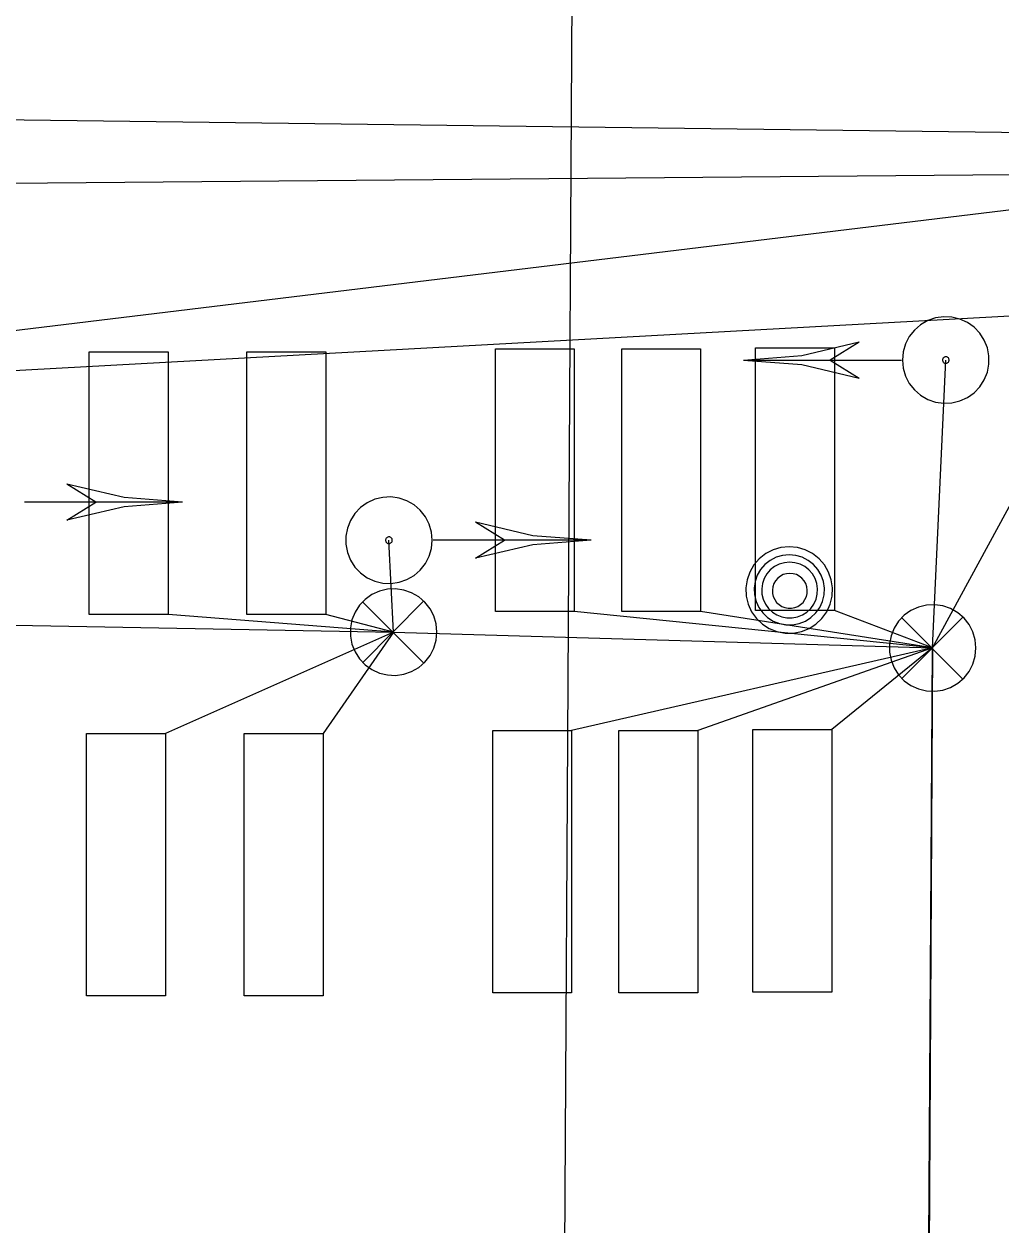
# Model space of a CAD drawing. Extents: x 600849 to 606371, y 330010 to 403088.
# Drawn here: x 602082.3 to 602156.6, y 366004.1 to 366095.5 of the extents above; entities that cross this region are included whole.
import ezdxf

# ---------------------------------------------------------------- set-up
doc = ezdxf.new("R2010")
doc.units = 0
for name, color, linetype in [('E_SIG', 7, 'Continuous'), ('E_SIG_Conduit', 7, 'Continuous'), ('E_UTL_E_UG', 7, 'Continuous'), ('E_UTL_Loop_UG', 7, 'Continuous'), ('E_UTL_MH', 7, 'Continuous'), ('E_UTL_Overhead', 7, 'Continuous'), ('E_UTL_SAN_UG', 7, 'Continuous'), ('E_UTL_T_UG', 7, 'Continuous')]:
    doc.layers.add(name, color=color, linetype=linetype)

msp = doc.modelspace()

# ---------------------------------------------------------------- linework, layer by layer
at = {"layer": 'E_SIG'}
for points in [[(602149.123, 366069.942), (602149.183, 366069.318), (602149.359, 366068.716), (602149.647, 366068.158), (602150.035, 366067.665), (602150.509, 366067.254), (602151.052, 366066.941), (602151.645, 366066.735), (602152.266, 366066.646), (602152.893, 366066.676), (602153.502, 366066.824), (602154.073, 366067.084), (602154.584, 366067.448), (602155.017, 366067.902), (602155.356, 366068.43), (602155.589, 366069.013), (602155.708, 366069.629), (602155.708, 366070.256), (602155.589, 366070.872), (602155.356, 366071.455), (602155.017, 366071.982), (602154.584, 366072.436), (602154.073, 366072.8), (602153.502, 366073.061), (602152.893, 366073.209), (602152.266, 366073.239), (602151.645, 366073.149), (602151.052, 366072.944), (602150.509, 366072.63), (602150.035, 366072.22), (602149.647, 366071.726), (602149.359, 366071.169), (602149.183, 366070.567), (602149.123, 366069.942)], [(602137.023, 366069.942), (602141.476, 366070.288), (602145.823, 366071.317)], [(602145.822, 366071.315), (602143.622, 366069.944)], [(602151.426, 366048.008), (602164.196, 366071.568)], [(602137.023, 366069.944), (602149.065, 366069.944)], [(602137.023, 366069.942), (602141.476, 366069.597), (602145.823, 366068.567)], [(602143.622, 366069.944), (602145.822, 366068.567)], [(602151.426, 366048.008), (602152.424, 366069.942)], [(602152.17, 366069.942), (602152.175, 366069.895), (602152.189, 366069.849), (602152.211, 366069.806), (602152.24, 366069.768), (602152.276, 366069.737), (602152.318, 366069.713), (602152.363, 366069.697), (602152.411, 366069.69), (602152.459, 366069.693), (602152.505, 366069.704), (602152.549, 366069.724), (602152.588, 366069.752), (602152.621, 366069.786), (602152.647, 366069.827), (602152.665, 366069.871), (602152.674, 366069.918), (602152.674, 366069.966), (602152.665, 366070.013), (602152.647, 366070.058), (602152.621, 366070.098), (602152.588, 366070.133), (602152.549, 366070.161), (602152.505, 366070.181), (602152.459, 366070.192), (602152.411, 366070.194), (602152.363, 366070.188), (602152.318, 366070.172), (602152.276, 366070.148), (602152.24, 366070.117), (602152.211, 366070.079), (602152.189, 366070.036), (602152.175, 366069.99), (602152.17, 366069.942)], [(602087.726, 366059.114), (602085.526, 366060.491)], [(602094.326, 366059.115), (602089.872, 366059.461), (602085.526, 366060.49)], [(602113.335, 366056.217), (602113.275, 366056.842), (602113.098, 366057.444), (602112.811, 366058.002), (602112.423, 366058.495), (602111.949, 366058.905), (602111.405, 366059.219), (602110.813, 366059.424), (602110.192, 366059.514), (602109.565, 366059.484), (602108.955, 366059.336), (602108.385, 366059.075), (602107.874, 366058.711), (602107.441, 366058.257), (602107.101, 366057.73), (602106.868, 366057.147), (602106.75, 366056.531), (602106.75, 366055.904), (602106.868, 366055.288), (602107.101, 366054.705), (602107.441, 366054.177), (602107.874, 366053.723), (602108.385, 366053.36), (602108.955, 366053.099), (602109.565, 366052.951), (602110.192, 366052.921), (602110.813, 366053.01), (602111.405, 366053.216), (602111.949, 366053.529), (602112.423, 366053.94), (602112.811, 366054.433), (602113.098, 366054.991), (602113.275, 366055.593), (602113.335, 366056.217)], [(602094.325, 366059.114), (602082.284, 366059.114)], [(602094.326, 366059.115), (602089.872, 366058.77), (602085.526, 366057.74)], [(602085.526, 366057.742), (602087.726, 366059.114)], [(602118.835, 366056.216), (602116.635, 366057.593)], [(602125.435, 366056.217), (602120.981, 366056.563), (602116.635, 366057.592)], [(602110.287, 366056.217), (602110.282, 366056.265), (602110.269, 366056.311), (602110.247, 366056.354), (602110.217, 366056.392), (602110.181, 366056.423), (602110.139, 366056.447), (602110.094, 366056.463), (602110.047, 366056.47), (602109.999, 366056.467), (602109.952, 366056.456), (602109.908, 366056.436), (602109.869, 366056.408), (602109.836, 366056.373), (602109.81, 366056.333), (602109.792, 366056.288), (602109.783, 366056.241), (602109.783, 366056.193), (602109.792, 366056.146), (602109.81, 366056.102), (602109.836, 366056.061), (602109.869, 366056.027), (602109.908, 366055.999), (602109.952, 366055.979), (602109.999, 366055.968), (602110.047, 366055.965), (602110.094, 366055.972), (602110.139, 366055.988), (602110.181, 366056.012), (602110.217, 366056.043), (602110.247, 366056.081), (602110.269, 366056.124), (602110.282, 366056.17), (602110.287, 366056.217)], [(602110.386, 366049.218), (602110.034, 366056.218)], [(602125.434, 366056.216), (602113.393, 366056.216)], [(602125.435, 366056.217), (602120.981, 366055.872), (602116.635, 366054.842)], [(602116.635, 366054.844), (602118.835, 366056.216)], [(602113.686, 366049.218), (602113.626, 366049.843), (602113.449, 366050.445), (602113.162, 366051.002), (602112.774, 366051.495), (602112.3, 366051.906), (602111.757, 366052.22), (602111.164, 366052.425), (602110.543, 366052.514), (602109.916, 366052.485), (602109.306, 366052.337), (602108.736, 366052.076), (602108.225, 366051.712), (602107.792, 366051.258), (602107.453, 366050.73), (602107.219, 366050.148), (602107.101, 366049.532), (602107.101, 366048.904), (602107.219, 366048.288), (602107.453, 366047.706), (602107.792, 366047.178), (602108.225, 366046.724), (602108.736, 366046.36), (602109.306, 366046.1), (602109.916, 366045.952), (602110.543, 366045.922), (602111.164, 366046.011), (602111.757, 366046.216), (602112.3, 366046.53), (602112.774, 366046.941), (602113.162, 366047.434), (602113.449, 366047.992), (602113.626, 366048.594), (602113.686, 366049.218)], [(602036.758, 366051.181), (602078.776, 366049.798), (602110.386, 366049.218), (602151.426, 366048.008)], [(602112.648, 366051.553), (602108.038, 366046.895)], [(602108.038, 366051.505), (602112.691, 366046.852)], [(602154.726, 366048.008), (602154.666, 366048.633), (602154.489, 366049.235), (602154.202, 366049.792), (602153.814, 366050.285), (602153.34, 366050.696), (602152.797, 366051.01), (602152.204, 366051.215), (602151.583, 366051.304), (602150.956, 366051.275), (602150.346, 366051.127), (602149.776, 366050.866), (602149.265, 366050.502), (602148.832, 366050.048), (602148.492, 366049.52), (602148.259, 366048.938), (602148.141, 366048.322), (602148.141, 366047.694), (602148.259, 366047.078), (602148.492, 366046.496), (602148.832, 366045.968), (602149.265, 366045.514), (602149.776, 366045.15), (602150.346, 366044.89), (602150.956, 366044.742), (602151.583, 366044.712), (602152.204, 366044.801), (602152.797, 366045.006), (602153.34, 366045.32), (602153.814, 366045.731), (602154.202, 366046.224), (602154.489, 366046.782), (602154.666, 366047.384), (602154.726, 366048.008)], [(602153.688, 366050.343), (602149.078, 366045.685)], [(602149.078, 366050.295), (602153.731, 366045.642)]]:
    msp.add_lwpolyline(points, dxfattribs=at)
at = {"layer": 'E_SIG_Conduit'}
msp.add_line((602151.426, 366048.008), (602150.229, 365844.515), dxfattribs=at)
at = {"layer": 'E_UTL_E_UG'}
msp.add_lwpolyline([(602148.57, 365791.062), (602150.105, 365884.845), (602150.983, 365978.089), (602151.426, 366048.008)], dxfattribs=at)
at = {"layer": 'E_UTL_Loop_UG'}
for p, q in [((602110.386, 366049.218), (602093.222, 366050.563)), ((602110.386, 366049.218), (602105.222, 366050.563)), ((602151.426, 366048.008), (602124.139, 366050.792)), ((602151.426, 366048.008), (602133.752, 366050.792)), ((602151.426, 366048.008), (602143.944, 366050.862)), ((602110.386, 366049.218), (602093.017, 366041.5)), ((602110.386, 366049.218), (602105.017, 366041.5)), ((602151.426, 366048.008), (602123.934, 366041.729)), ((602151.426, 366048.008), (602133.547, 366041.729)), ((602151.426, 366048.008), (602143.739, 366041.799))]:
    msp.add_line(p, q, dxfattribs=at)
for points in [[(602093.222, 366070.563), (602093.222, 366050.563), (602087.222, 366050.563), (602087.222, 366070.563), (602093.222, 366070.563)], [(602105.222, 366070.563), (602105.222, 366050.563), (602099.222, 366050.563), (602099.222, 366070.563), (602105.222, 366070.563)], [(602124.139, 366070.792), (602124.139, 366050.792), (602118.139, 366050.792), (602118.139, 366070.792), (602124.139, 366070.792)], [(602133.752, 366070.792), (602133.752, 366050.792), (602127.752, 366050.792), (602127.752, 366070.792), (602133.752, 366070.792)], [(602143.944, 366070.862), (602143.944, 366050.862), (602137.944, 366050.862), (602137.944, 366070.862), (602143.944, 366070.862)], [(602093.017, 366041.5), (602093.017, 366021.5), (602087.017, 366021.5), (602087.017, 366041.5), (602093.017, 366041.5)], [(602105.017, 366041.5), (602105.017, 366021.5), (602099.017, 366021.5), (602099.017, 366041.5), (602105.017, 366041.5)], [(602123.934, 366041.729), (602123.934, 366021.729), (602117.934, 366021.729), (602117.934, 366041.729), (602123.934, 366041.729)], [(602133.547, 366041.729), (602133.547, 366021.729), (602127.547, 366021.729), (602127.547, 366041.729), (602133.547, 366041.729)], [(602143.739, 366041.799), (602143.739, 366021.799), (602137.739, 366021.799), (602137.739, 366041.799), (602143.739, 366041.799)]]:
    msp.add_lwpolyline(points, dxfattribs=at)
at = {"layer": 'E_UTL_MH'}
for points in [[(602140.506, 366055.724), (602139.881, 366055.664), (602139.279, 366055.487), (602138.721, 366055.2), (602138.228, 366054.812), (602137.817, 366054.338), (602137.504, 366053.795), (602137.299, 366053.202), (602137.209, 366052.581), (602137.239, 366051.954), (602137.387, 366051.344), (602137.648, 366050.774), (602138.012, 366050.263), (602138.466, 366049.83), (602138.993, 366049.491), (602139.576, 366049.257), (602140.192, 366049.139), (602140.819, 366049.139), (602141.435, 366049.257), (602142.018, 366049.491), (602142.545, 366049.83), (602143, 366050.263), (602143.363, 366050.774), (602143.624, 366051.344), (602143.772, 366051.954), (602143.802, 366052.581), (602143.713, 366053.202), (602143.507, 366053.795), (602143.194, 366054.338), (602142.783, 366054.812), (602142.29, 366055.2), (602141.732, 366055.487), (602141.13, 366055.664), (602140.506, 366055.724)], [(602140.51, 366055.108), (602140.003, 366055.06), (602139.515, 366054.916), (602139.063, 366054.683), (602138.663, 366054.369), (602138.33, 366053.984), (602138.075, 366053.543), (602137.909, 366053.062), (602137.836, 366052.559), (602137.86, 366052.05), (602137.98, 366051.556), (602138.192, 366051.093), (602138.487, 366050.678), (602138.855, 366050.327), (602139.283, 366050.052), (602139.756, 366049.863), (602140.255, 366049.767), (602140.764, 366049.767), (602141.264, 366049.863), (602141.737, 366050.052), (602142.165, 366050.327), (602142.533, 366050.678), (602142.828, 366051.093), (602143.039, 366051.556), (602143.159, 366052.05), (602143.184, 366052.559), (602143.111, 366053.062), (602142.945, 366053.543), (602142.69, 366053.984), (602142.357, 366054.369), (602141.957, 366054.683), (602141.505, 366054.916), (602141.017, 366055.06), (602140.51, 366055.108)], [(602140.539, 366054.545), (602140.136, 366054.507), (602139.747, 366054.393), (602139.387, 366054.207), (602139.069, 366053.957), (602138.804, 366053.651), (602138.602, 366053.3), (602138.469, 366052.918), (602138.412, 366052.517), (602138.431, 366052.113), (602138.527, 366051.72), (602138.695, 366051.351), (602138.93, 366051.022), (602139.222, 366050.742), (602139.563, 366050.524), (602139.939, 366050.373), (602140.336, 366050.297), (602140.741, 366050.297), (602141.138, 366050.373), (602141.514, 366050.524), (602141.855, 366050.742), (602142.148, 366051.022), (602142.382, 366051.351), (602142.551, 366051.72), (602142.646, 366052.113), (602142.665, 366052.517), (602142.608, 366052.918), (602142.475, 366053.3), (602142.273, 366053.651), (602142.008, 366053.957), (602141.69, 366054.207), (602141.33, 366054.393), (602140.941, 366054.507), (602140.539, 366054.545)], [(602140.554, 366053.69), (602140.302, 366053.666), (602140.059, 366053.594), (602139.834, 366053.478), (602139.635, 366053.322), (602139.469, 366053.13), (602139.342, 366052.911), (602139.26, 366052.672), (602139.223, 366052.421), (602139.236, 366052.168), (602139.295, 366051.922), (602139.4, 366051.692), (602139.547, 366051.485), (602139.731, 366051.311), (602139.944, 366051.174), (602140.179, 366051.08), (602140.427, 366051.032), (602140.681, 366051.032), (602140.929, 366051.08), (602141.164, 366051.174), (602141.377, 366051.311), (602141.561, 366051.485), (602141.707, 366051.692), (602141.813, 366051.922), (602141.872, 366052.168), (602141.884, 366052.421), (602141.848, 366052.672), (602141.766, 366052.911), (602141.639, 366053.13), (602141.473, 366053.322), (602141.274, 366053.478), (602141.049, 366053.594), (602140.806, 366053.666), (602140.554, 366053.69)]]:
    msp.add_lwpolyline(points, dxfattribs=at)
at = {"layer": 'E_UTL_Overhead'}
for points in [[(601249.697, 366078.678), (601344.647, 366080.228), (601543.427, 366080.928), (601669.702, 366081.277), (601780.711, 366081.683), (601890.314, 366081.762), (601961.156, 366077.768), (602035.647, 366066.634), (602180.903, 366084.275), (602295.599, 366080.894), (602343.199, 366078.847), (602370.73, 366078.196), (602583.875, 366035.307), (602949.188, 366030.153), (603200.823, 366090.918), (603316.503, 366099.669), (603443.007, 366096.248), (603471.343, 366095.248), (603557.263, 366094.428), (603700.377, 366092.154), (603857.888, 366090.591), (604035.115, 366088.929), (604164.86, 366086.711)], [(601890.314, 366081.762), (602180.903, 366084.275)], [(602035.647, 366066.634), (602295.599, 366080.894)]]:
    msp.add_lwpolyline(points, dxfattribs=at)
at = {"layer": 'E_UTL_SAN_UG'}
msp.add_line((602122.842, 365899.531), (602124.091, 366115.131), dxfattribs=at)
at = {"layer": 'E_UTL_T_UG'}
msp.add_lwpolyline([(602077.116, 366088.298), (602167.886, 366087.148), (602223.016, 366088.088), (602291.535, 366086.188), (602373.635, 366084.288), (602509.945, 366076.818), (602670.585, 366073.078), (602776.074, 366070.688), (602857.724, 366069.768), (602902.664, 366069.308), (602964.994, 366069.178), (603035.544, 366069.598), (603104.024, 366068.298)], dxfattribs=at)

doc.saveas('drawing.dxf')
